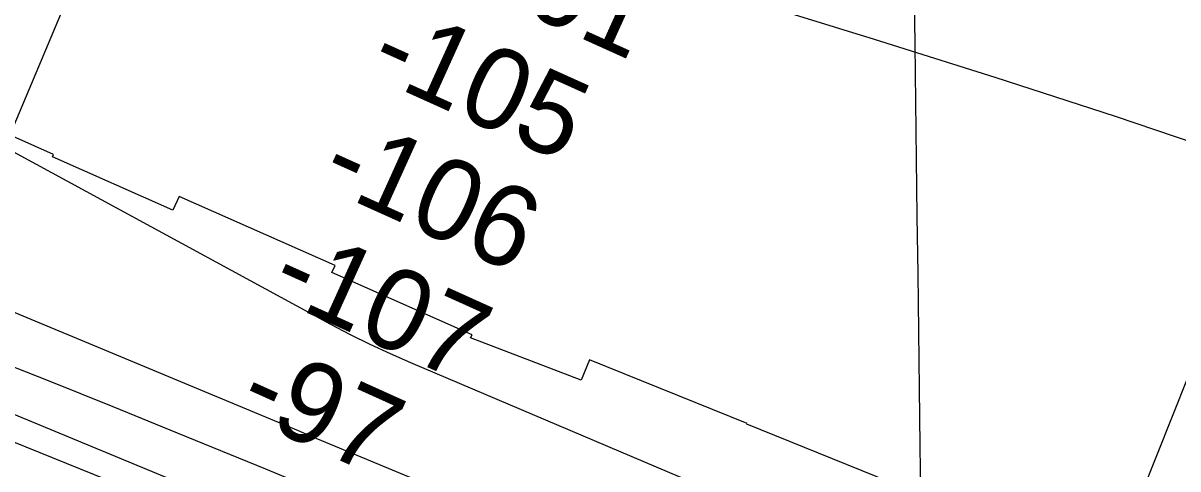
# Model space of a CAD drawing. Extents: x 3734862 to 3772949, y 391520 to 417239.
# Drawn here: x 3740854 to 3741807, y 406005 to 406373 of the extents above; entities that cross this region are included whole.
import ezdxf

# ---------------------------------------------------------------- set-up
doc = ezdxf.new("R2010")
doc.units = 0
for name, color, linetype in [('V-GRID-MAJR', 7, 'Continuous'), ('V-RIVR-EDGE', 7, 'Continuous'), ('V-RIVR-RANG', 7, 'Continuous'), ('V-RRAP-RVMT', 7, 'Continuous'), ('V-TOPO-MAJR', 7, 'Continuous'), ('V-TOPO-MINR', 7, 'Continuous')]:
    doc.layers.add(name, color=color, linetype=linetype)

msp = doc.modelspace()

# ---------------------------------------------------------------- linework, layer by layer
at = {"layer": 'V-GRID-MAJR'}
msp.add_spline([(3741709.628, 396887.316), (3741632.95, 402946.574), (3741556.258, 409006.89400000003), (3741479.5670000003, 415067.217), (3741479.554, 415068.275)], degree=3, dxfattribs=at)
at = {"layer": 'V-RIVR-EDGE'}
msp.add_spline([(3740284.2251414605, 406091.4953103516), (3740310.8823887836, 406078.8939307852), (3740348.850922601, 406061.81651383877), (3740353.7003308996, 406060.5914132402), (3740364.615249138, 406059.3513143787), (3740372.6955965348, 406056.5007453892), (3740387.627191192, 406044.3327297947), (3740395.708538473, 406041.8865281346), (3740409.039661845, 406036.59675667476), (3740430.0417658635, 406026.43557946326), (3740442.5591551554, 406019.1259711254), (3740451.446237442, 406015.4646677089), (3740465.996462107, 406012.59810057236), (3740476.5040133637, 406010.1458996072), (3740489.4327691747, 406005.6658626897), (3740507.608301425, 405997.1291539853), (3740522.954262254, 405989.00381179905), (3740544.3577339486, 405977.62853271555), (3740556.473755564, 405971.5330262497), (3740569.8088784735, 405967.860724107), (3740577.487858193, 405966.22425698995), (3740592.041082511, 405964.57079184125), (3740596.8934904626, 405964.55879323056), (3740607.3960422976, 405960.0847556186), (3740616.67949284, 405953.1875136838), (3740635.667759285, 405946.26627452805), (3740666.7660480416, 405930.82332493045), (3740697.870336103, 405917.8065793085), (3740711.608826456, 405913.72890995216), (3740727.769521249, 405908.02777197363), (3740737.4643383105, 405903.96010145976), (3740772.597301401, 405884.8678470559), (3740794.413139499, 405876.72650672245), (3740819.459916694, 405866.9596979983), (3740836.4233468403, 405858.8303562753), (3740859.038920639, 405847.04771020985), (3740882.053862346, 405833.2422276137), (3740901.840864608, 405822.2753153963), (3740929.3028470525, 405808.0544667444), (3740946.262277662, 405798.3076557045), (3740968.879851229, 405787.3337442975), (3740998.357671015, 405770.6816922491), (3741025.4092868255, 405754.03563950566), (3741050.8534321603, 405741.4372595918), (3741073.4700058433, 405730.0589808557), (3741090.8378033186, 405721.9286392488), (3741112.2472743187, 405712.9795641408), (3741151.0305421, 405698.32635140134), (3741164.764033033, 405692.22684539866), (3741182.937565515, 405682.8814020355), (3741205.1587708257, 405675.143429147), (3741229.3978132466, 405665.78298752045), (3741250.811283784, 405658.45138172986), (3741277.4785299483, 405649.8936754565), (3741303.738409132, 405640.1238670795), (3741333.2262277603, 405627.51548832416), (3741357.457271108, 405614.920108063), (3741386.5417222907, 405602.71709652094), (3741400.2862119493, 405601.0656311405), (3741418.8691111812, 405593.74102453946), (3741447.554194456, 405583.56084952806), (3741468.5642975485, 405576.63461095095), (3741486.743829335, 405569.7153715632), (3741500.8786879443, 405562.4017636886), (3741512.5913421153, 405556.71162443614), (3741522.6905265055, 405552.64295403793), (3741537.2377515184, 405548.5632849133), (3741581.273795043, 405532.2796043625), (3741608.739777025, 405519.6762250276), (3741642.2532710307, 405499.7792355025), (3741662.8440085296, 405486.7884868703), (3741678.9967042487, 405477.8524102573), (3741697.168236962, 405467.69823223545), (3741715.3337703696, 405455.11785023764), (3741729.8729963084, 405447.8032424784), (3741754.1050395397, 405435.61222954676), (3741802.56612635, 405410.01710169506), (3741822.7624953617, 405401.0710262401), (3741865.5744381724, 405380.34230471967), (3741892.227685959, 405366.1234558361), (3741915.6569938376, 405356.3606466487), (3741930.6035867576, 405350.25814099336), (3741951.2093225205, 405343.33290230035), (3741972.626792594, 405337.6187658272), (3742009.0038540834, 405331.0588989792), (3742028.395487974, 405323.73229260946), (3742041.723611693, 405317.22941916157), (3742042.524347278, 405313.9924807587), (3742046.965388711, 405311.1509107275), (3742058.684042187, 405307.8869754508), (3742068.7932254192, 405307.86197834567), (3742073.6456333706, 405307.8499797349), (3742079.7181424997, 405310.66555277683), (3742088.618223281, 405312.2610246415), (3742095.0831011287, 405310.2231898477), (3742118.5114091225, 405300.05601333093), (3742134.2687364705, 405294.76024256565), (3742159.723880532, 405286.6099032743), (3742182.3504530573, 405279.2752978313), (3742201.342719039, 405273.9715279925), (3742222.3558217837, 405268.2583914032), (3742239.72861868, 405262.14988644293), (3742263.564293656, 405253.1948120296), (3742278.9102544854, 405245.0694698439), (3742307.9867065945, 405229.6315196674), (3742326.1582393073, 405219.4773416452), (3742346.3526085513, 405209.72253153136), (3742373.8245898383, 405199.54535617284), (3742400.8892041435, 405188.1560787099), (3742413.4055935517, 405180.4421030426), (3742429.9596569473, 405170.2919245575), (3742436.0041693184, 405161.78521237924), (3742439.2221099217, 405154.9029687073), (3742444.4658867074, 405149.6331949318), (3742450.526397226, 405147.5963600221), (3742468.3095607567, 405143.91305915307), (3742478.4117448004, 405141.05749074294), (3742497.4000112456, 405134.1362515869), (3742510.3247675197, 405128.03874535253), (3742527.692564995, 405119.90840374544), (3742545.0583627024, 405110.96932747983), (3742567.6769361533, 405100.3997834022), (3742590.6998769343, 405089.82923944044), (3742639.1599638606, 405063.8297442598), (3742649.265147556, 405062.1872778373), (3742658.9699634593, 405062.1632806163), (3742667.4626772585, 405062.54665037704), (3742676.7581264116, 405060.50181639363), (3742690.8999842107, 405056.018779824), (3742714.3282922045, 405045.85160330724), (3742740.9825398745, 405032.0371217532), (3742759.96380713, 405022.2853112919), (3742790.248361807, 405004.8225248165), (3742814.0870364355, 404997.0805523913), (3742826.612424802, 404993.0058826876), (3742844.39258868, 404988.1094798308), (3742862.983486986, 404984.0198118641), (3742878.743813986, 404979.9371430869), (3742899.75191731, 404972.2021698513), (3742910.66483578, 404970.15333633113), (3742935.3102452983, 404961.6006294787), (3742961.1707565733, 404953.8536576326), (3742978.5425535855, 404947.34078534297), (3742993.8905141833, 404940.0241778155), (3743010.454576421, 404933.91767262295), (3743026.218902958, 404931.4524731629), (3743054.51061763, 404925.72133865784), (3743082.401964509, 404921.60867335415), (3743104.22780145, 404917.5110063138), (3743119.989128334, 404913.8327048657), (3743140.19349642, 404908.1215680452), (3743171.309783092, 404899.9572303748), (3743202.021702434, 404891.7938925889), (3743227.882213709, 404884.0469207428), (3743293.3507255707, 404868.11461365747)], degree=3, dxfattribs=at)
at = {"layer": 'V-RIVR-RANG'}
for p, q in [((3740615.7148999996, 405740.3897000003), (3740920.3910999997, 406466.02150000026)), ((3741529.4211999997, 405359.47620000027), (3741831.3893999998, 406121.85090000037))]:
    msp.add_line(p, q, dxfattribs=at)
at = {"layer": 'V-RRAP-RVMT'}
for p, q in [((3740878.7130000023, 406264.79700000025), (3740749.9040000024, 406322.11100000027)), ((3740877.8430000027, 406262.80100000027), (3740878.7130000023, 406264.79700000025)), ((3740977.1300000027, 406218.62300000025), (3740877.8430000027, 406262.80100000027)), ((3740982.312000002, 406230.1370000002), (3740977.130000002, 406218.62300000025)), ((3741111.0420000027, 406172.85900000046), (3740982.312000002, 406230.1370000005)), ((3741108.4960000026, 406167.22000000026), (3741111.042000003, 406172.85900000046)), ((3741224.1530000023, 406115.73900000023), (3741108.4960000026, 406167.22000000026)), ((3741222.9520000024, 406113.0630000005), (3741224.1530000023, 406115.73900000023)), ((3741314.1420000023, 406078.1040000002), (3741222.9520000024, 406113.06300000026)), ((3741320.999000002, 406095.04600000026), (3741314.1420000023, 406078.1040000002)), ((3741451.3340000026, 406042.42300000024), (3741320.999000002, 406095.04600000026)), ((3741451.044000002, 406041.71000000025), (3741451.334000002, 406042.42300000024)), ((3741569.410000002, 405993.91200000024), (3741451.044000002, 406041.7100000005))]:
    msp.add_line(p, q, dxfattribs=at)
at = {"layer": 'V-TOPO-MAJR'}
for points in [[(3741854.470179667, 406262.4861337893), (3741755.4440980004, 406296.01693426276), (3741656.0186652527, 406328.3443646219), (3741556.326998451, 406359.86954823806), (3741321.6966294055, 406432.503859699), (3741306.83058074, 406437.0671467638), (3741291.9502997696, 406441.5831328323), (3741277.048670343, 406446.028167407), (3741262.132808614, 406450.4259009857), (3741227.4888560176, 406460.55053966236), (3741202.7964281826, 406467.8439373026), (3741178.1325754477, 406475.2317438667), (3741153.511585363, 406482.7611638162), (3741128.919170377, 406490.3849926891), (3741104.368877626, 406498.14373453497), (3741079.8461688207, 406505.9879387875), (3741055.364835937, 406513.9603366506), (3741030.9110870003, 406522.01819692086), (3740922.2208770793, 406558.14865593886), (3740843.424887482, 406584.28181215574)], [(3740782.1704048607, 406301.42738890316), (3741107.3231251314, 406124.5799929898), (3741123.5253967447, 406116.0686311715), (3741139.880854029, 406107.87437407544), (3741156.4660898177, 406100.1557740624), (3741173.2045112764, 406092.7542787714), (3741984.41, 405747.97000000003)]]:
    msp.add_lwpolyline(points, dxfattribs=at)
at = {"layer": 'V-TOPO-MINR'}
for points in [[(3738933.68229451, 406977.2874807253), (3739440.06, 406757.04000000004), (3740227.2872030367, 406396.16248512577), (3740253.6060379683, 406384.2455846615), (3740279.9971137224, 406372.49295957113), (3740306.4965507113, 406360.98674754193), (3740333.068228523, 406349.6448108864), (3740460.8689117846, 406295.7964954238), (3740551.414507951, 406257.6998597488), (3740641.985951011, 406219.66486048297), (3740732.5961644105, 406181.72231583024), (3740823.2322247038, 406143.8414075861), (3741080.5045852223, 406036.4698361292), (3741091.833137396, 406031.7443720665), (3741103.1628541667, 406027.02170333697), (3741114.494317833, 406022.30322760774), (3741125.826946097, 406017.58754721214), (3741393.911229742, 405906.09175412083), (3741487.3782938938, 405867.5028042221), (3741580.976750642, 405829.23764021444), (3741674.772296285, 405791.45815504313), (3741768.6992345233, 405754.00245576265), (3741888.152666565, 405706.7258919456)], [(3739741.5621093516, 406501.9273662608), (3740204.802712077, 406312.7190828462), (3740223.924499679, 406304.92790574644), (3740243.0551028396, 406297.15848836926), (3740262.1989293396, 406289.4217105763), (3740281.3515713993, 406281.70669250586), (3740360.3752154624, 406249.9528887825), (3740419.0066937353, 406226.280296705), (3740477.585376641, 406202.4783851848), (3740536.0848664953, 406178.48249450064), (3740594.531560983, 406154.3572843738), (3741069.7028930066, 405957.2973948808), (3741070.5377198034, 405956.9520183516), (3741071.3729389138, 405956.60759548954), (3741072.208746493, 405956.2646031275), (3741073.0449463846, 405955.9225644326), (3741086.8534947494, 405950.2881181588), (3741094.600429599, 405947.1449746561), (3741102.3555862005, 405944.0223678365), (3741110.1230754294, 405940.9305660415), (3741117.89878641, 405937.8593009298), (3741894.7042698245, 405632.8158995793)], [(3740009.522291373, 406359.874283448), (3740082.7601884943, 406329.53759329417), (3740163.2353889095, 406296.81756527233), (3740196.47438253, 406283.39999031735), (3740229.7575308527, 406270.09366717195), (3740263.106911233, 406256.9542217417), (3740296.5004463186, 406243.92602812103), (3740419.839881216, 406196.1618042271), (3740514.8494729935, 406159.11588249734), (3740609.7433655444, 406121.77789538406), (3740704.463709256, 406084.0018101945), (3740799.068353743, 406045.9336596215), (3740990.339707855, 405968.45363480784), (3741026.827722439, 405953.67237655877), (3741063.315399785, 405938.8902859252), (3741099.8025712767, 405924.10694671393), (3741136.289405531, 405909.3227751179), (3741237.8692141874, 405868.161430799), (3741325.1892680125, 405832.9047771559), (3741412.5674118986, 405797.7932073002), (3741500.0326908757, 405762.899263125), (3741587.5560599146, 405728.15040273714), (3741862.8575012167, 405619.2456620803)], [(3740820.822583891, 406098.97335830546), (3740874.2175726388, 406077.82282649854), (3740927.4941985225, 406056.375893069), (3740980.6919158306, 406034.73135855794), (3741053.5761281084, 406004.8406733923), (3741070.2683396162, 405997.9830542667), (3741086.9549324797, 405991.11181413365), (3741103.6330973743, 405984.2201424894), (3741120.3056436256, 405977.31484983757), (3741493.0114793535, 405822.683281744), (3741567.515318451, 405791.9472483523), (3741642.1003200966, 405761.4105904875), (3741716.807065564, 405731.17299591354), (3741791.59497358, 405701.1347768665), (3741927.3550590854, 405646.9229395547)]]:
    msp.add_lwpolyline(points, dxfattribs=at)

# ---------------------------------------------------------------- texts
at = {"layer": 'V-RIVR-RANG'}
for s, p in [('-101', (3741191.757603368, 406416.0990509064)), ('-105', (3741136.175984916, 406331.47786315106)), ('-106', (3741096.220285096, 406239.7982212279)), ('-107', (3741054.570138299, 406148.8836912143)), ('-97', (3741028.075906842, 406051.1210580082))]:
    msp.add_text(s, height=66.99999999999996, rotation=335.6861944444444, dxfattribs=at).set_placement(p)

doc.saveas('drawing.dxf')
